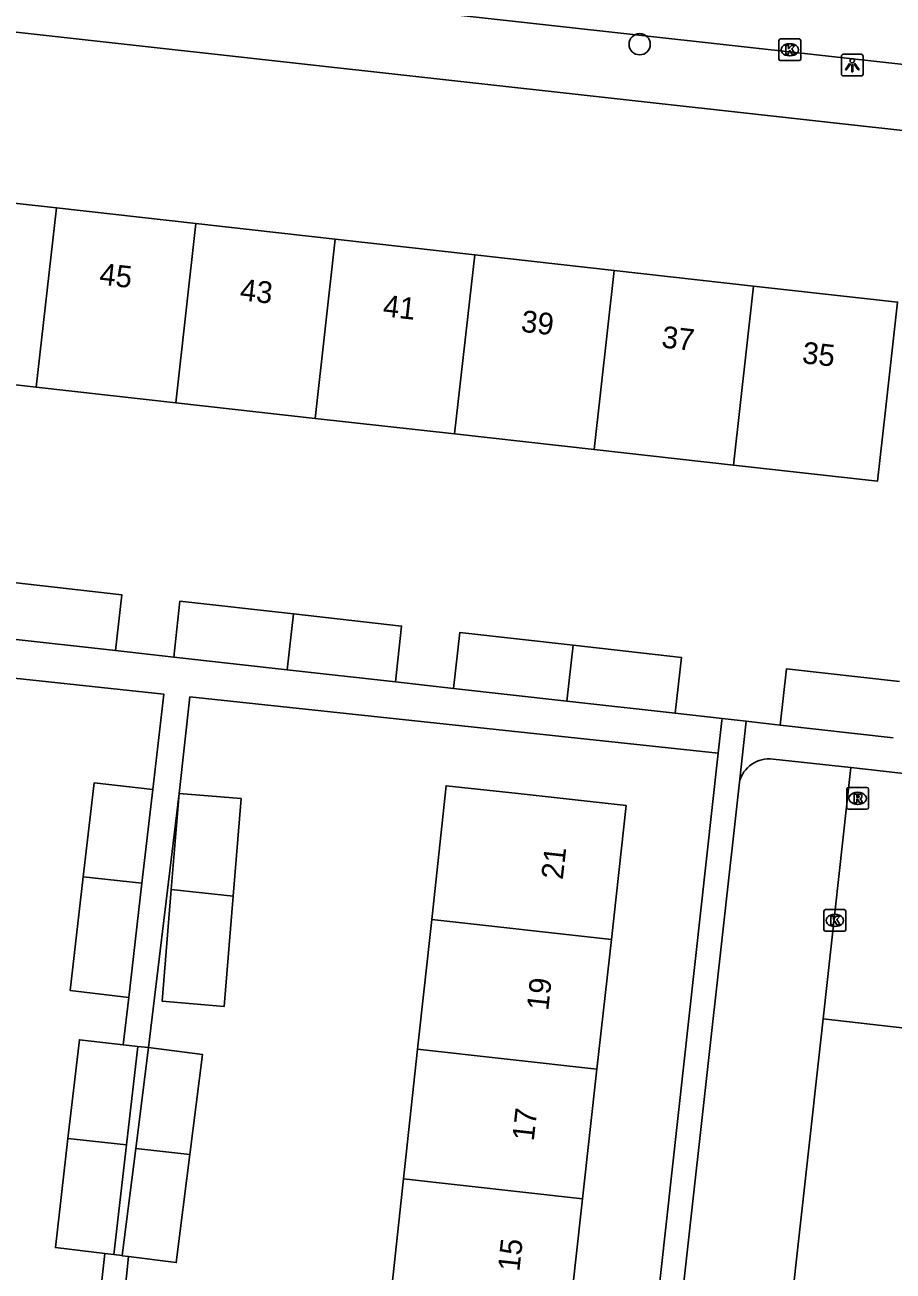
# Model space of a CAD drawing. Extents: x 161928 to 163055, y 386475 to 387428.
# Drawn here: x 162345.8 to 162385.7, y 387019.4 to 387076.6 of the extents above; entities that cross this region are included whole.
import ezdxf

# ---------------------------------------------------------------- set-up
doc = ezdxf.new("R2010")
doc.units = 0
for name, color, linetype in [('IMGEO_Boom', 7, 'Continuous'), ('IMGEO_Kolk', 7, 'Continuous'), ('IMGEO_Lichtpunt', 7, 'Continuous'), ('IMGEO_Pand', 7, 'Continuous'), ('IMGEO_Pand_nummerreeks', 7, 'Continuous'), ('IMGEO_Parkeervlak_open', 7, 'Continuous'), ('IMGEO_Rijbaan_lokaal_open', 7, 'Continuous'), ('IMGEO_Rioolput', 7, 'Continuous'), ('IMGEO_Voetpad_open', 7, 'Continuous')]:
    doc.layers.add(name, color=color, linetype=linetype)

msp = doc.modelspace()

# ---------------------------------------------------------------- linework, layer by layer
at = {"layer": 'IMGEO_Boom'}
msp.add_circle((162374.096, 387075.761), 0.489, dxfattribs=at)
at = {"layer": 'IMGEO_Kolk'}
for p, q in [((162380.496, 387075.079), (162380.496, 387075.931)), ((162380.571, 387076.005), (162381.423, 387076.005)), ((162380.984, 387075.785), (162381.009, 387075.785)), ((162381.497, 387075.931), (162381.497, 387075.079)), ((162381.423, 387075.005), (162380.571, 387075.005)), ((162381.007, 387075.225), (162380.982, 387075.225)), ((162382.566, 387035.057), (162382.566, 387035.909)), ((162382.641, 387035.983), (162383.493, 387035.983)), ((162383.054, 387035.763), (162383.079, 387035.763)), ((162383.567, 387035.909), (162383.567, 387035.057)), ((162383.493, 387034.983), (162382.641, 387034.983)), ((162383.077, 387035.203), (162383.052, 387035.203))]:
    msp.add_line(p, q, dxfattribs=at)
for points in [[(162380.496, 387075.079), (162380.496, 387075.931)], [(162380.571, 387076.005), (162381.423, 387076.005)], [(162380.817, 387075.705), (162380.94, 387075.705), (162380.94, 387075.554), (162381.07, 387075.705), (162381.234, 387075.705), (162381.088, 387075.554), (162381.241, 387075.305), (162381.089, 387075.305), (162381.004, 387075.469), (162380.94, 387075.402), (162380.94, 387075.305), (162380.817, 387075.305), (162380.817, 387075.705)], [(162381.497, 387075.931), (162381.497, 387075.079)], [(162381.423, 387075.005), (162380.571, 387075.005)], [(162382.566, 387035.057), (162382.566, 387035.909)], [(162382.641, 387035.983), (162383.493, 387035.983)], [(162382.887, 387035.683), (162383.01, 387035.683), (162383.01, 387035.532), (162383.14, 387035.683), (162383.304, 387035.683), (162383.158, 387035.532), (162383.311, 387035.283), (162383.159, 387035.283), (162383.074, 387035.447), (162383.01, 387035.38), (162383.01, 387035.283), (162382.887, 387035.283), (162382.887, 387035.683)], [(162383.567, 387035.909), (162383.567, 387035.057)], [(162383.493, 387034.983), (162382.641, 387034.983)]]:
    msp.add_lwpolyline(points, dxfattribs=at)
for centre, start, end in [((162380.573, 387075.929), 91.552, 178.448), ((162380.573, 387075.929), 91.552, 178.448), ((162381.421, 387075.929), 1.552, 88.448), ((162381.421, 387075.929), 1.552, 88.448), ((162380.573, 387075.081), 181.552, 268.448), ((162380.573, 387075.081), 181.552, 268.448), ((162381.421, 387075.081), 271.552, 358.448), ((162381.421, 387075.081), 271.552, 358.448), ((162382.643, 387035.907), 91.552, 178.448), ((162382.643, 387035.907), 91.552, 178.448), ((162383.491, 387035.907), 1.552, 88.448), ((162383.491, 387035.907), 1.552, 88.448), ((162382.643, 387035.059), 181.552, 268.448), ((162382.643, 387035.059), 181.552, 268.448), ((162383.491, 387035.059), 271.552, 358.448), ((162383.491, 387035.059), 271.552, 358.448)]:
    msp.add_arc(centre, 0.0765, start, end, dxfattribs=at)
for centre, major_axis, ratio, start_param, end_param in [((162380.983, 387075.505), (-0.387, 0.002), 0.722429, 4.712389, 7.853982), ((162381.008, 387075.505), (-0.39, 0.002), 0.717154, 1.570796, 4.712389), ((162383.053, 387035.483), (-0.387, 0.002), 0.722429, 4.712389, 7.853982), ((162383.078, 387035.483), (-0.39, 0.002), 0.717154, 1.570796, 4.712389)]:
    msp.add_ellipse(centre, major_axis=major_axis, ratio=ratio, start_param=start_param, end_param=end_param, dxfattribs=at)
at = {"layer": 'IMGEO_Lichtpunt'}
for p, q in [((162383.37, 387075.204), (162383.37, 387074.397)), ((162383.37, 387075.204), (162383.37, 387074.397)), ((162384.272, 387075.299), (162383.464, 387075.299)), ((162384.272, 387075.299), (162383.464, 387075.299)), ((162384.366, 387074.397), (162384.366, 387075.204)), ((162384.366, 387074.397), (162384.366, 387075.204)), ((162383.464, 387074.303), (162384.272, 387074.303)), ((162383.464, 387074.303), (162384.272, 387074.303))]:
    msp.add_line(p, q, dxfattribs=at)
for points in [[(162383.744, 387074.868), (162383.783, 387074.84), (162383.595, 387074.578), (162383.557, 387074.605), (162383.744, 387074.868)], [(162383.846, 387074.82), (162383.893, 387074.82), (162383.893, 387074.498), (162383.846, 387074.498), (162383.846, 387074.82)], [(162383.956, 387074.84), (162383.994, 387074.867), (162384.181, 387074.605), (162384.142, 387074.577), (162383.956, 387074.84)]]:
    msp.add_lwpolyline(points, dxfattribs=at)
msp.add_circle((162383.869, 387075.002), 0.0994, dxfattribs=at)
for centre, start, end in [((162383.464, 387075.204), 90, 180), ((162383.464, 387075.204), 90, 180), ((162384.272, 387075.204), 0, 90), ((162384.272, 387075.204), 0, 90), ((162383.464, 387074.397), 180, 270), ((162383.464, 387074.397), 180, 270), ((162384.272, 387074.397), 270, 0), ((162384.272, 387074.397), 270, 360)]:
    msp.add_arc(centre, 0.0946, start, end, dxfattribs=at)
at = {"layer": 'IMGEO_Pand'}
for points in [[(162340.871, 387068.951), (162347.281, 387068.233)], [(162346.36, 387059.996), (162347.281, 387068.233)], [(162347.281, 387068.233), (162353.691, 387067.516)], [(162353.691, 387067.516), (162352.77, 387059.279)], [(162353.691, 387067.516), (162360.102, 387066.798)], [(162360.102, 387066.798), (162359.181, 387058.561)], [(162366.512, 387066.081), (162360.102, 387066.798)], [(162365.591, 387057.844), (162366.512, 387066.081)], [(162366.512, 387066.081), (162372.922, 387065.363)], [(162372.001, 387057.126), (162372.922, 387065.363)], [(162372.922, 387065.363), (162379.332, 387064.646)], [(162379.332, 387064.646), (162385.95, 387063.905), (162385.394, 387058.937), (162385.028, 387055.668), (162378.411, 387056.409)], [(162379.332, 387064.646), (162378.411, 387056.409)], [(162346.36, 387059.996), (162339.95, 387060.714)], [(162352.77, 387059.279), (162346.36, 387059.996)], [(162359.181, 387058.561), (162352.77, 387059.279)], [(162359.181, 387058.561), (162365.591, 387057.844)], [(162372.001, 387057.126), (162365.591, 387057.844)], [(162378.411, 387056.409), (162372.001, 387057.126)], [(162345.312, 387051.012), (162350.287, 387050.455), (162350, 387047.891)], [(162352.677, 387047.591), (162352.964, 387050.155), (162358.176, 387049.572)], [(162357.889, 387047.008), (162358.176, 387049.572)], [(162358.176, 387049.572), (162363.151, 387049.015), (162362.864, 387046.451)], [(162365.541, 387046.151), (162365.828, 387048.715), (162371.04, 387048.132)], [(162350, 387047.891), (162345.025, 387048.448)], [(162370.753, 387045.568), (162371.04, 387048.132)], [(162371.04, 387048.132), (162376.015, 387047.575), (162375.728, 387045.011)], [(162357.889, 387047.008), (162352.677, 387047.591)], [(162362.864, 387046.451), (162357.889, 387047.008)], [(162380.555, 387044.452), (162380.846, 387047.051), (162386.044, 387046.469)], [(162370.753, 387045.568), (162365.541, 387046.151)], [(162375.728, 387045.011), (162370.753, 387045.568)], [(162385.753, 387043.87), (162383.976, 387044.069), (162380.555, 387044.452)], [(162351.712, 387041.504), (162349.022, 387041.815), (162348.521, 387037.479)], [(162351.712, 387041.504), (162351.214, 387037.192)], [(162352.565, 387036.91), (162352.923, 387041.317)], [(162352.923, 387041.317), (162355.773, 387041.086), (162355.408, 387036.594)], [(162364.534, 387035.528), (162365.197, 387041.677), (162368.506, 387041.31), (162373.475, 387040.759), (162372.793, 387034.612)], [(162348.521, 387037.479), (162347.917, 387032.255), (162350.607, 387031.944)], [(162348.521, 387037.479), (162351.214, 387037.192)], [(162351.214, 387037.192), (162350.607, 387031.944)], [(162355.408, 387036.594), (162354.996, 387031.533), (162352.146, 387031.765), (162352.565, 387036.91)], [(162352.565, 387036.91), (162355.408, 387036.594)], [(162364.534, 387035.528), (162363.89, 387029.563)], [(162372.793, 387034.612), (162364.534, 387035.528)], [(162372.131, 387028.649), (162372.793, 387034.612)], [(162347.814, 387025.458), (162348.339, 387030.001), (162350.355, 387029.768)], [(162350.355, 387029.768), (162351.028, 387029.69)], [(162351.028, 387029.69), (162350.506, 387025.17)], [(162350.928, 387024.995), (162351.517, 387029.635)], [(162351.517, 387029.635), (162354.006, 387029.319), (162353.422, 387024.718)], [(162363.89, 387029.563), (162363.246, 387023.597)], [(162372.131, 387028.649), (162363.89, 387029.563)], [(162371.469, 387022.685), (162372.131, 387028.649)], [(162349.516, 387020.177), (162347.234, 387020.441), (162347.814, 387025.458)], [(162347.814, 387025.458), (162350.506, 387025.17)], [(162350.506, 387025.17), (162349.923, 387020.13)], [(162350.928, 387024.995), (162350.306, 387020.082)], [(162353.422, 387024.718), (162352.793, 387019.754), (162350.596, 387020.032)], [(162353.422, 387024.718), (162350.928, 387024.995)], [(162363.246, 387023.597), (162362.603, 387017.632)], [(162371.469, 387022.685), (162363.246, 387023.597)], [(162370.808, 387016.722), (162371.469, 387022.685)], [(162349.923, 387020.13), (162349.516, 387020.177)], [(162350.596, 387020.032), (162350.304, 387020.069), (162350.306, 387020.082)]]:
    msp.add_lwpolyline(points, dxfattribs=at)
at = {"layer": 'IMGEO_Parkeervlak_open'}
msp.add_lwpolyline([(162389.638, 387030.143), (162382.527, 387030.958)], dxfattribs=at)
at = {"layer": 'IMGEO_Rijbaan_lokaal_open'}
for points in [[(162443.058, 387068.524), (162435.133, 387069.415), (162431.364, 387069.839), (162341.235, 387079.825), (162334.853, 387080.497)], [(162380.226, 387042.899), (162383.804, 387042.513)], [(162383.804, 387042.513), (162382.527, 387030.958)], [(162371.02, 386974.085), (162371.186, 386975.48), (162374.021, 387000), (162378.678, 387041.833)], [(162382.527, 387030.958), (162379.106, 387000), (162378.727, 386996.574)]]:
    msp.add_lwpolyline(points, dxfattribs=at)
msp.add_arc((162380.047, 387041.502), 1.408, 82.6859, 166.4191, dxfattribs=at)
at = {"layer": 'IMGEO_Rioolput'}
for p, q in [((162383.615, 387040.668), (162383.615, 387041.52)), ((162383.69, 387041.594), (162384.542, 387041.594)), ((162384.103, 387041.374), (162384.128, 387041.374)), ((162384.616, 387041.52), (162384.616, 387040.668)), ((162384.126, 387040.814), (162384.101, 387040.814)), ((162384.542, 387040.594), (162383.69, 387040.594))]:
    msp.add_line(p, q, dxfattribs=at)
for points in [[(162383.615, 387040.668), (162383.615, 387041.52)], [(162383.69, 387041.594), (162384.542, 387041.594)], [(162384.204, 387041.292), (162383.952, 387041.294), (162383.952, 387040.894)], [(162384.13, 387041.213), (162384.076, 387041.213), (162384.076, 387041.132)], [(162384.616, 387041.52), (162384.616, 387040.668)], [(162383.952, 387040.894), (162384.076, 387040.894), (162384.076, 387041.056), (162384.087, 387041.056)], [(162384.076, 387041.132), (162384.128, 387041.132)], [(162384.134, 387041.027), (162384.205, 387040.894), (162384.345, 387040.894), (162384.28, 387041.02)], [(162384.542, 387040.594), (162383.69, 387040.594)]]:
    msp.add_lwpolyline(points, dxfattribs=at)
for centre, radius, start, end in [((162383.692, 387041.518), 0.0765, 91.552, 178.448), ((162383.692, 387041.518), 0.0765, 91.552, 178.448), ((162384.136, 387041.117), 0.0964, 77.0061, 93.1865), ((162384.15, 387041.174), 0.0378, 276.6634, 79.6772), ((162384.203, 387041.182), 0.109, 350.3612, 89.416), ((162384.54, 387041.518), 0.0765, 1.552, 88.448), ((162384.54, 387041.518), 0.0765, 1.552, 88.448), ((162383.692, 387040.67), 0.0765, 181.552, 268.448), ((162383.692, 387040.67), 0.0765, 181.552, 268.448), ((162384.086, 387041.003), 0.0533, 26.0293, 88.6989), ((162384.112, 387041.321), 0.19, 274.7715, 282.9687), ((162384.201, 387041.182), 0.112, 277.5842, 350.9817), ((162384.185, 387040.967), 0.108, 29.5134, 73.7905), ((162384.54, 387040.67), 0.0765, 271.552, 358.448), ((162384.54, 387040.67), 0.0765, 271.552, 358.448)]:
    msp.add_arc(centre, radius, start, end, dxfattribs=at)
for centre, major_axis, ratio, start_param, end_param in [((162384.102, 387041.094), (-0.387, 0.002), 0.722429, 4.712389, 7.853982), ((162384.127, 387041.094), (-0.39, 0.002), 0.717154, 1.570796, 4.712389)]:
    msp.add_ellipse(centre, major_axis=major_axis, ratio=ratio, start_param=start_param, end_param=end_param, dxfattribs=at)
at = {"layer": 'IMGEO_Voetpad_open'}
for points in [[(162334.524, 387077.515), (162341.124, 387076.792), (162388.82, 387071.504)], [(162350, 387047.891), (162352.677, 387047.591)], [(162340.023, 387047.186), (162352.218, 387045.884), (162351.712, 387041.504)], [(162362.864, 387046.451), (162365.541, 387046.151)], [(162377.705, 387043.164), (162353.42, 387045.756), (162352.923, 387041.317)], [(162375.728, 387045.011), (162377.882, 387044.77)], [(162377.882, 387044.77), (162377.872, 387044.676), (162377.705, 387043.164)], [(162378.989, 387044.638), (162377.882, 387044.77)], [(162378.678, 387041.833), (162378.989, 387044.638)], [(162380.555, 387044.452), (162378.989, 387044.638)], [(162377.705, 387043.164), (162372.933, 387000), (162370.099, 386974.362)], [(162383.804, 387042.513), (162389.606, 387041.855)], [(162352.923, 387041.317), (162351.517, 387029.635)], [(162350.607, 387031.944), (162350.355, 387029.768)], [(162351.517, 387029.635), (162351.028, 387029.69)], [(162349.516, 387020.177), (162349.213, 387017.559)], [(162350.306, 387020.082), (162349.923, 387020.13)], [(162350.328, 387017.317), (162350.596, 387020.032)]]:
    msp.add_lwpolyline(points, dxfattribs=at)

# ---------------------------------------------------------------- texts
at = {"layer": 'IMGEO_Pand_nummerreeks'}
for s, rotation, p in [('45', 353.6135, (162349.225, 387064.716)), ('43', 353.6135, (162355.687, 387063.993)), ('41', 353.6135, (162362.261, 387063.256)), ('39', 353.6135, (162368.61, 387062.546)), ('37', 353.6135, (162375.072, 387061.823)), ('35', 353.6135, (162381.534, 387061.1)), ('21', 83.6676, (162370.559, 387037.33)), ('19', 83.6676, (162369.892, 387031.311)), ('17', 83.6676, (162369.226, 387025.314)), ('15', 83.6676, (162368.561, 387019.318))]:
    msp.add_text(s, height=1, rotation=rotation, dxfattribs=at).set_placement(p)

doc.saveas('drawing.dxf')
